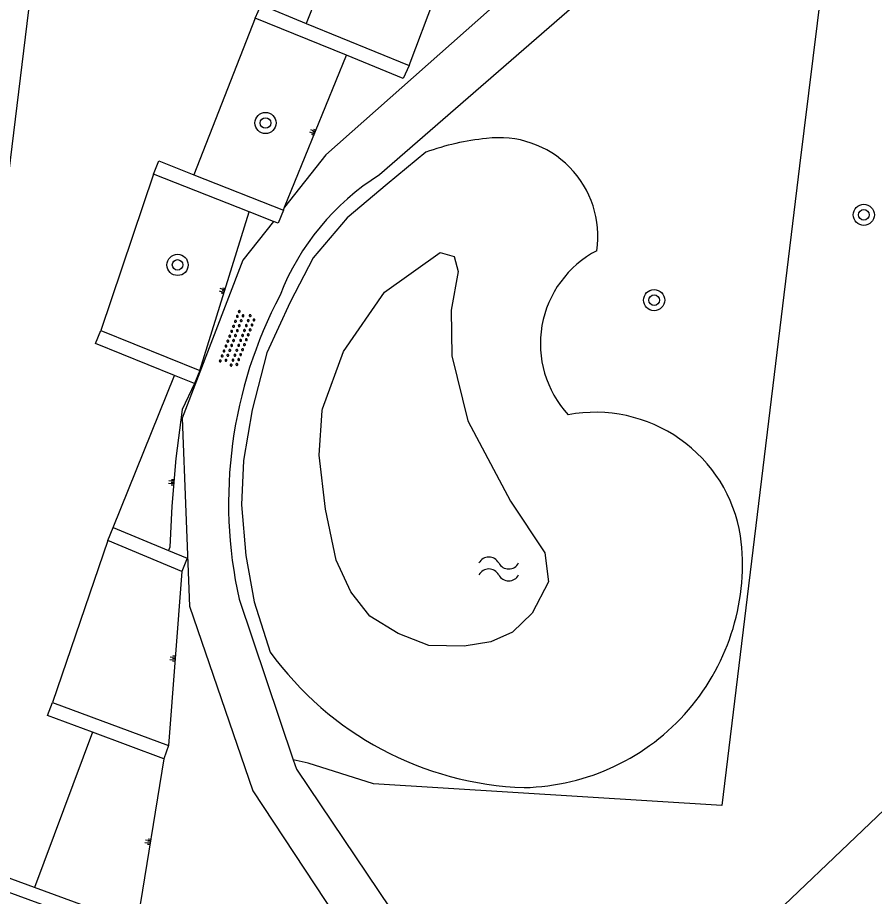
# Model space of a CAD drawing. Extents: x 131000 to 133014, y 396499 to 399001.
# Drawn here: x 132572.6 to 132604.94, y 396935.02 to 396968.19 of the extents above; entities that cross this region are included whole.
import ezdxf

# ---------------------------------------------------------------- set-up
doc = ezdxf.new("R2010")
doc.units = 0
for name, color, linetype in [('gg-afsc-muur', 7, 'Continuous'), ('gg-bbg-hoofdgebouw', 7, 'Continuous'), ('gg-knt-BGT kruinlijn', 7, 'Continuous'), ('gg-knt-bovenkant onderkant talud', 7, 'Continuous'), ('gg-knt-onverhard', 7, 'Continuous'), ('gg-kntw-bovenkant insteek waterloop', 7, 'Continuous'), ('gg-kntw-waterlijn', 7, 'Continuous'), ('gt-grn-groengrens', 7, 'Continuous'), ('gt-symb-boom', 7, 'Continuous'), ('gt-symb-overige verharding', 7, 'Continuous'), ('gt-symb-talud symbool', 7, 'Continuous'), ('gt-symb-watersymbool', 7, 'Continuous')]:
    doc.layers.add(name, color=color, linetype=linetype)

# ---------------------------------------------------------------- blocks, each defined once
blk = doc.blocks.new('gt0-BOOM')
at = {"layer": 'gt-symb-boom'}
for radius in [0.4, 0.2]:
    blk.add_circle((0, 0), radius, dxfattribs=at)
blk = doc.blocks.new('gt0-TALUD_1')
at = {"layer": 'gt-symb-talud symbool'}
for p, q in [((0, -1), (0, 0)), ((-1, -1), (-1, 0)), ((-0.5, -2), (-0.5, 0)), ((0.5, -2), (0.5, 0)), ((1, -1), (1, 0))]:
    blk.add_line(p, q, dxfattribs=at)
blk = doc.blocks.new('gt0-WA')
at = {"layer": 'gt-symb-watersymbool'}
for centre, start, end in [((-0.323, 0.022), 28.0725, 151.9275), ((0.427, 0.422), 208.0725, 331.9275), ((-0.323, -0.428), 28.0725, 151.9275), ((0.427, -0.028), 208.0725, 331.9275)]:
    blk.add_arc(centre, 0.425, start, end, dxfattribs=at)
blk = doc.blocks.new('gt0-OVH')
at = {"layer": 'gt-symb-overige verharding'}
for points in [[(-0.972, 0.298), (-0.967, 0.308), (-0.965, 0.319), (-0.966, 0.33), (-0.971, 0.34), (-0.978, 0.348), (-0.988, 0.353), (-0.999, 0.355), (-1.01, 0.354), (-1.02, 0.349), (-1.028, 0.342), (-1.033, 0.332), (-1.035, 0.321), (-1.034, 0.31), (-1.029, 0.3), (-1.022, 0.292), (-1.012, 0.287), (-1.001, 0.285), (-0.99, 0.286), (-0.98, 0.291)], [(-0.772, 0.298), (-0.767, 0.308), (-0.765, 0.319), (-0.766, 0.33), (-0.771, 0.34), (-0.778, 0.348), (-0.788, 0.353), (-0.799, 0.355), (-0.81, 0.354), (-0.82, 0.349), (-0.828, 0.342), (-0.833, 0.332), (-0.835, 0.321), (-0.834, 0.31), (-0.829, 0.3), (-0.822, 0.292), (-0.812, 0.287), (-0.801, 0.285), (-0.79, 0.286), (-0.78, 0.291)], [(-0.572, 0.298), (-0.567, 0.308), (-0.565, 0.319), (-0.566, 0.33), (-0.571, 0.34), (-0.578, 0.348), (-0.588, 0.353), (-0.599, 0.355), (-0.61, 0.354), (-0.62, 0.349), (-0.628, 0.342), (-0.633, 0.332), (-0.635, 0.321), (-0.634, 0.31), (-0.629, 0.3), (-0.622, 0.292), (-0.612, 0.287), (-0.601, 0.285), (-0.59, 0.286), (-0.58, 0.291)], [(-0.372, 0.298), (-0.367, 0.308), (-0.365, 0.319), (-0.366, 0.33), (-0.371, 0.34), (-0.378, 0.348), (-0.388, 0.353), (-0.399, 0.355), (-0.41, 0.354), (-0.42, 0.349), (-0.428, 0.342), (-0.433, 0.332), (-0.435, 0.321), (-0.434, 0.31), (-0.429, 0.3), (-0.422, 0.292), (-0.412, 0.287), (-0.401, 0.285), (-0.39, 0.286), (-0.38, 0.291)], [(-0.172, 0.298), (-0.167, 0.308), (-0.165, 0.319), (-0.166, 0.33), (-0.171, 0.34), (-0.178, 0.348), (-0.188, 0.353), (-0.199, 0.355), (-0.21, 0.354), (-0.22, 0.349), (-0.228, 0.342), (-0.233, 0.332), (-0.235, 0.321), (-0.234, 0.31), (-0.229, 0.3), (-0.222, 0.292), (-0.212, 0.287), (-0.201, 0.285), (-0.19, 0.286), (-0.18, 0.291)], [(0.028, 0.298), (0.033, 0.308), (0.035, 0.319), (0.034, 0.33), (0.029, 0.34), (0.022, 0.348), (0.012, 0.353), (0.001, 0.355), (-0.01, 0.354), (-0.02, 0.349), (-0.028, 0.342), (-0.033, 0.332), (-0.035, 0.321), (-0.034, 0.31), (-0.029, 0.3), (-0.022, 0.292), (-0.012, 0.287), (-0.001, 0.285), (0.01, 0.286), (0.02, 0.291)], [(0.228, 0.298), (0.233, 0.308), (0.235, 0.319), (0.234, 0.33), (0.229, 0.34), (0.222, 0.348), (0.212, 0.353), (0.201, 0.355), (0.19, 0.354), (0.18, 0.349), (0.172, 0.342), (0.167, 0.332), (0.165, 0.321), (0.166, 0.31), (0.171, 0.3), (0.178, 0.292), (0.188, 0.287), (0.199, 0.285), (0.21, 0.286), (0.22, 0.291)], [(0.428, 0.298), (0.433, 0.308), (0.435, 0.319), (0.434, 0.33), (0.429, 0.34), (0.422, 0.348), (0.412, 0.353), (0.401, 0.355), (0.39, 0.354), (0.38, 0.349), (0.372, 0.342), (0.367, 0.332), (0.365, 0.321), (0.366, 0.31), (0.371, 0.3), (0.378, 0.292), (0.388, 0.287), (0.399, 0.285), (0.41, 0.286), (0.42, 0.291)], [(0.628, 0.298), (0.633, 0.308), (0.635, 0.319), (0.634, 0.33), (0.629, 0.34), (0.622, 0.348), (0.612, 0.353), (0.601, 0.355), (0.59, 0.354), (0.58, 0.349), (0.572, 0.342), (0.567, 0.332), (0.565, 0.321), (0.566, 0.31), (0.571, 0.3), (0.578, 0.292), (0.588, 0.287), (0.599, 0.285), (0.61, 0.286), (0.62, 0.291)], [(0.828, 0.298), (0.833, 0.308), (0.835, 0.319), (0.834, 0.33), (0.829, 0.34), (0.822, 0.348), (0.812, 0.353), (0.801, 0.355), (0.79, 0.354), (0.78, 0.349), (0.772, 0.342), (0.767, 0.332), (0.765, 0.321), (0.766, 0.31), (0.771, 0.3), (0.778, 0.292), (0.788, 0.287), (0.799, 0.285), (0.81, 0.286), (0.82, 0.291)], [(1.028, 0.298), (1.033, 0.308), (1.035, 0.319), (1.034, 0.33), (1.029, 0.34), (1.022, 0.348), (1.012, 0.353), (1.001, 0.355), (0.99, 0.354), (0.98, 0.349), (0.972, 0.342), (0.967, 0.332), (0.965, 0.321), (0.966, 0.31), (0.971, 0.3), (0.978, 0.292), (0.988, 0.287), (0.999, 0.285), (1.01, 0.286), (1.02, 0.291)], [(-0.872, 0.106), (-0.867, 0.116), (-0.865, 0.126), (-0.866, 0.137), (-0.871, 0.147), (-0.878, 0.156), (-0.888, 0.161), (-0.899, 0.163), (-0.91, 0.162), (-0.92, 0.157), (-0.928, 0.15), (-0.933, 0.14), (-0.935, 0.129), (-0.934, 0.118), (-0.929, 0.108), (-0.922, 0.1), (-0.912, 0.095), (-0.901, 0.092), (-0.89, 0.094), (-0.88, 0.098)], [(-0.672, 0.106), (-0.667, 0.116), (-0.665, 0.126), (-0.666, 0.137), (-0.671, 0.147), (-0.678, 0.156), (-0.688, 0.161), (-0.699, 0.163), (-0.71, 0.162), (-0.72, 0.157), (-0.728, 0.15), (-0.733, 0.14), (-0.735, 0.129), (-0.734, 0.118), (-0.729, 0.108), (-0.722, 0.1), (-0.712, 0.095), (-0.701, 0.092), (-0.69, 0.094), (-0.68, 0.098)], [(-0.472, 0.106), (-0.467, 0.116), (-0.465, 0.126), (-0.466, 0.137), (-0.471, 0.147), (-0.478, 0.156), (-0.488, 0.161), (-0.499, 0.163), (-0.51, 0.162), (-0.52, 0.157), (-0.528, 0.15), (-0.533, 0.14), (-0.535, 0.129), (-0.534, 0.118), (-0.529, 0.108), (-0.522, 0.1), (-0.512, 0.095), (-0.501, 0.092), (-0.49, 0.094), (-0.48, 0.098)], [(-0.272, 0.106), (-0.267, 0.116), (-0.265, 0.126), (-0.266, 0.137), (-0.271, 0.147), (-0.278, 0.156), (-0.288, 0.161), (-0.299, 0.163), (-0.31, 0.162), (-0.32, 0.157), (-0.328, 0.15), (-0.333, 0.14), (-0.335, 0.129), (-0.334, 0.118), (-0.329, 0.108), (-0.322, 0.1), (-0.312, 0.095), (-0.301, 0.092), (-0.29, 0.094), (-0.28, 0.098)], [(-0.072, 0.106), (-0.067, 0.116), (-0.065, 0.126), (-0.066, 0.137), (-0.071, 0.147), (-0.078, 0.156), (-0.088, 0.161), (-0.099, 0.163), (-0.11, 0.162), (-0.12, 0.157), (-0.128, 0.15), (-0.133, 0.14), (-0.135, 0.129), (-0.134, 0.118), (-0.129, 0.108), (-0.122, 0.1), (-0.112, 0.095), (-0.101, 0.092), (-0.09, 0.094), (-0.08, 0.098)], [(0.128, 0.106), (0.133, 0.116), (0.135, 0.126), (0.134, 0.137), (0.129, 0.147), (0.122, 0.156), (0.112, 0.161), (0.101, 0.163), (0.09, 0.162), (0.08, 0.157), (0.072, 0.15), (0.067, 0.14), (0.065, 0.129), (0.066, 0.118), (0.071, 0.108), (0.078, 0.1), (0.088, 0.095), (0.099, 0.092), (0.11, 0.094), (0.12, 0.098)], [(0.328, 0.106), (0.333, 0.116), (0.335, 0.126), (0.334, 0.137), (0.329, 0.147), (0.322, 0.156), (0.312, 0.161), (0.301, 0.163), (0.29, 0.162), (0.28, 0.157), (0.272, 0.15), (0.267, 0.14), (0.265, 0.129), (0.266, 0.118), (0.271, 0.108), (0.278, 0.1), (0.288, 0.095), (0.299, 0.092), (0.31, 0.094), (0.32, 0.098)], [(0.528, 0.106), (0.533, 0.116), (0.535, 0.126), (0.534, 0.137), (0.529, 0.147), (0.522, 0.156), (0.512, 0.161), (0.501, 0.163), (0.49, 0.162), (0.48, 0.157), (0.472, 0.15), (0.467, 0.14), (0.465, 0.129), (0.466, 0.118), (0.471, 0.108), (0.478, 0.1), (0.488, 0.095), (0.499, 0.092), (0.51, 0.094), (0.52, 0.098)], [(0.728, 0.106), (0.733, 0.116), (0.735, 0.126), (0.734, 0.137), (0.729, 0.147), (0.722, 0.156), (0.712, 0.161), (0.701, 0.163), (0.69, 0.162), (0.68, 0.157), (0.672, 0.15), (0.667, 0.14), (0.665, 0.129), (0.666, 0.118), (0.671, 0.108), (0.678, 0.1), (0.688, 0.095), (0.699, 0.092), (0.71, 0.094), (0.72, 0.098)], [(0.928, 0.106), (0.933, 0.116), (0.935, 0.126), (0.934, 0.137), (0.929, 0.147), (0.922, 0.156), (0.912, 0.161), (0.901, 0.163), (0.89, 0.162), (0.88, 0.157), (0.872, 0.15), (0.867, 0.14), (0.865, 0.129), (0.866, 0.118), (0.871, 0.108), (0.878, 0.1), (0.888, 0.095), (0.899, 0.092), (0.91, 0.094), (0.92, 0.098)], [(-0.972, -0.142), (-0.967, -0.132), (-0.965, -0.121), (-0.966, -0.11), (-0.971, -0.1), (-0.978, -0.092), (-0.988, -0.087), (-0.999, -0.085), (-1.01, -0.086), (-1.02, -0.091), (-1.028, -0.098), (-1.033, -0.108), (-1.035, -0.119), (-1.034, -0.13), (-1.029, -0.14), (-1.022, -0.148), (-1.012, -0.153), (-1.001, -0.155), (-0.99, -0.154), (-0.98, -0.149)], [(-0.872, -0.334), (-0.867, -0.324), (-0.865, -0.314), (-0.866, -0.303), (-0.871, -0.293), (-0.878, -0.284), (-0.888, -0.279), (-0.899, -0.277), (-0.91, -0.278), (-0.92, -0.283), (-0.928, -0.29), (-0.933, -0.3), (-0.935, -0.311), (-0.934, -0.322), (-0.929, -0.332), (-0.922, -0.34), (-0.912, -0.345), (-0.901, -0.348), (-0.89, -0.346), (-0.88, -0.342)], [(-0.772, -0.142), (-0.767, -0.132), (-0.765, -0.121), (-0.766, -0.11), (-0.771, -0.1), (-0.778, -0.092), (-0.788, -0.087), (-0.799, -0.085), (-0.81, -0.086), (-0.82, -0.091), (-0.828, -0.098), (-0.833, -0.108), (-0.835, -0.119), (-0.834, -0.13), (-0.829, -0.14), (-0.822, -0.148), (-0.812, -0.153), (-0.801, -0.155), (-0.79, -0.154), (-0.78, -0.149)], [(-0.672, -0.334), (-0.667, -0.324), (-0.665, -0.314), (-0.666, -0.303), (-0.671, -0.293), (-0.678, -0.284), (-0.688, -0.279), (-0.699, -0.277), (-0.71, -0.278), (-0.72, -0.283), (-0.728, -0.29), (-0.733, -0.3), (-0.735, -0.311), (-0.734, -0.322), (-0.729, -0.332), (-0.722, -0.34), (-0.712, -0.345), (-0.701, -0.348), (-0.69, -0.346), (-0.68, -0.342)], [(-0.572, -0.142), (-0.567, -0.132), (-0.565, -0.121), (-0.566, -0.11), (-0.571, -0.1), (-0.578, -0.092), (-0.588, -0.087), (-0.599, -0.085), (-0.61, -0.086), (-0.62, -0.091), (-0.628, -0.098), (-0.633, -0.108), (-0.635, -0.119), (-0.634, -0.13), (-0.629, -0.14), (-0.622, -0.148), (-0.612, -0.153), (-0.601, -0.155), (-0.59, -0.154), (-0.58, -0.149)], [(-0.472, -0.334), (-0.467, -0.324), (-0.465, -0.314), (-0.466, -0.303), (-0.471, -0.293), (-0.478, -0.284), (-0.488, -0.279), (-0.499, -0.277), (-0.51, -0.278), (-0.52, -0.283), (-0.528, -0.29), (-0.533, -0.3), (-0.535, -0.311), (-0.534, -0.322), (-0.529, -0.332), (-0.522, -0.34), (-0.512, -0.345), (-0.501, -0.348), (-0.49, -0.346), (-0.48, -0.342)], [(-0.372, -0.142), (-0.367, -0.132), (-0.365, -0.121), (-0.366, -0.11), (-0.371, -0.1), (-0.378, -0.092), (-0.388, -0.087), (-0.399, -0.085), (-0.41, -0.086), (-0.42, -0.091), (-0.428, -0.098), (-0.433, -0.108), (-0.435, -0.119), (-0.434, -0.13), (-0.429, -0.14), (-0.422, -0.148), (-0.412, -0.153), (-0.401, -0.155), (-0.39, -0.154), (-0.38, -0.149)], [(-0.272, -0.334), (-0.267, -0.324), (-0.265, -0.314), (-0.266, -0.303), (-0.271, -0.293), (-0.278, -0.284), (-0.288, -0.279), (-0.299, -0.277), (-0.31, -0.278), (-0.32, -0.283), (-0.328, -0.29), (-0.333, -0.3), (-0.335, -0.311), (-0.334, -0.322), (-0.329, -0.332), (-0.322, -0.34), (-0.312, -0.345), (-0.301, -0.348), (-0.29, -0.346), (-0.28, -0.342)], [(-0.172, -0.142), (-0.167, -0.132), (-0.165, -0.121), (-0.166, -0.11), (-0.171, -0.1), (-0.178, -0.092), (-0.188, -0.087), (-0.199, -0.085), (-0.21, -0.086), (-0.22, -0.091), (-0.228, -0.098), (-0.233, -0.108), (-0.235, -0.119), (-0.234, -0.13), (-0.229, -0.14), (-0.222, -0.148), (-0.212, -0.153), (-0.201, -0.155), (-0.19, -0.154), (-0.18, -0.149)], [(-0.072, -0.334), (-0.067, -0.324), (-0.065, -0.314), (-0.066, -0.303), (-0.071, -0.293), (-0.078, -0.284), (-0.088, -0.279), (-0.099, -0.277), (-0.11, -0.278), (-0.12, -0.283), (-0.128, -0.29), (-0.133, -0.3), (-0.135, -0.311), (-0.134, -0.322), (-0.129, -0.332), (-0.122, -0.34), (-0.112, -0.345), (-0.101, -0.348), (-0.09, -0.346), (-0.08, -0.342)], [(0.028, -0.142), (0.033, -0.132), (0.035, -0.121), (0.034, -0.11), (0.029, -0.1), (0.022, -0.092), (0.012, -0.087), (0.001, -0.085), (-0.01, -0.086), (-0.02, -0.091), (-0.028, -0.098), (-0.033, -0.108), (-0.035, -0.119), (-0.034, -0.13), (-0.029, -0.14), (-0.022, -0.148), (-0.012, -0.153), (-0.001, -0.155), (0.01, -0.154), (0.02, -0.149)], [(0.128, -0.334), (0.133, -0.324), (0.135, -0.314), (0.134, -0.303), (0.129, -0.293), (0.122, -0.284), (0.112, -0.279), (0.101, -0.277), (0.09, -0.278), (0.08, -0.283), (0.072, -0.29), (0.067, -0.3), (0.065, -0.311), (0.066, -0.322), (0.071, -0.332), (0.078, -0.34), (0.088, -0.345), (0.099, -0.348), (0.11, -0.346), (0.12, -0.342)], [(0.228, -0.142), (0.233, -0.132), (0.235, -0.121), (0.234, -0.11), (0.229, -0.1), (0.222, -0.092), (0.212, -0.087), (0.201, -0.085), (0.19, -0.086), (0.18, -0.091), (0.172, -0.098), (0.167, -0.108), (0.165, -0.119), (0.166, -0.13), (0.171, -0.14), (0.178, -0.148), (0.188, -0.153), (0.199, -0.155), (0.21, -0.154), (0.22, -0.149)], [(0.328, -0.334), (0.333, -0.324), (0.335, -0.314), (0.334, -0.303), (0.329, -0.293), (0.322, -0.284), (0.312, -0.279), (0.301, -0.277), (0.29, -0.278), (0.28, -0.283), (0.272, -0.29), (0.267, -0.3), (0.265, -0.311), (0.266, -0.322), (0.271, -0.332), (0.278, -0.34), (0.288, -0.345), (0.299, -0.348), (0.31, -0.346), (0.32, -0.342)], [(0.428, -0.142), (0.433, -0.132), (0.435, -0.121), (0.434, -0.11), (0.429, -0.1), (0.422, -0.092), (0.412, -0.087), (0.401, -0.085), (0.39, -0.086), (0.38, -0.091), (0.372, -0.098), (0.367, -0.108), (0.365, -0.119), (0.366, -0.13), (0.371, -0.14), (0.378, -0.148), (0.388, -0.153), (0.399, -0.155), (0.41, -0.154), (0.42, -0.149)], [(0.528, -0.334), (0.533, -0.324), (0.535, -0.314), (0.534, -0.303), (0.529, -0.293), (0.522, -0.284), (0.512, -0.279), (0.501, -0.277), (0.49, -0.278), (0.48, -0.283), (0.472, -0.29), (0.467, -0.3), (0.465, -0.311), (0.466, -0.322), (0.471, -0.332), (0.478, -0.34), (0.488, -0.345), (0.499, -0.348), (0.51, -0.346), (0.52, -0.342)], [(0.628, -0.142), (0.633, -0.132), (0.635, -0.121), (0.634, -0.11), (0.629, -0.1), (0.622, -0.092), (0.612, -0.087), (0.601, -0.085), (0.59, -0.086), (0.58, -0.091), (0.572, -0.098), (0.567, -0.108), (0.565, -0.119), (0.566, -0.13), (0.571, -0.14), (0.578, -0.148), (0.588, -0.153), (0.599, -0.155), (0.61, -0.154), (0.62, -0.149)], [(0.728, -0.334), (0.733, -0.324), (0.735, -0.314), (0.734, -0.303), (0.729, -0.293), (0.722, -0.284), (0.712, -0.279), (0.701, -0.277), (0.69, -0.278), (0.68, -0.283), (0.672, -0.29), (0.667, -0.3), (0.665, -0.311), (0.666, -0.322), (0.671, -0.332), (0.678, -0.34), (0.688, -0.345), (0.699, -0.348), (0.71, -0.346), (0.72, -0.342)], [(0.828, -0.142), (0.833, -0.132), (0.835, -0.121), (0.834, -0.11), (0.829, -0.1), (0.822, -0.092), (0.812, -0.087), (0.801, -0.085), (0.79, -0.086), (0.78, -0.091), (0.772, -0.098), (0.767, -0.108), (0.765, -0.119), (0.766, -0.13), (0.771, -0.14), (0.778, -0.148), (0.788, -0.153), (0.799, -0.155), (0.81, -0.154), (0.82, -0.149)], [(0.928, -0.334), (0.933, -0.324), (0.935, -0.314), (0.934, -0.303), (0.929, -0.293), (0.922, -0.284), (0.912, -0.279), (0.901, -0.277), (0.89, -0.278), (0.88, -0.283), (0.872, -0.29), (0.867, -0.3), (0.865, -0.311), (0.866, -0.322), (0.871, -0.332), (0.878, -0.34), (0.888, -0.345), (0.899, -0.348), (0.91, -0.346), (0.92, -0.342)], [(1.028, -0.142), (1.033, -0.132), (1.035, -0.121), (1.034, -0.11), (1.029, -0.1), (1.022, -0.092), (1.012, -0.087), (1.001, -0.085), (0.99, -0.086), (0.98, -0.091), (0.972, -0.098), (0.967, -0.108), (0.965, -0.119), (0.966, -0.13), (0.971, -0.14), (0.978, -0.148), (0.988, -0.153), (0.999, -0.155), (1.01, -0.154), (1.02, -0.149)]]:
    blk.add_lwpolyline(points, close=True, dxfattribs=at)

msp = doc.modelspace()

# ---------------------------------------------------------------- linework, layer by layer
at = {"layer": 'gg-afsc-muur'}
for p, q in [((132585.008, 396966.772), (132581.567, 396968.169)), ((132583.485, 396967.977), (132587.384, 396966.386)), ((132581.342, 396960.864), (132577.73, 396962.283)), ((132579.246, 396962.263), (132582.637, 396960.93)), ((132582.261, 396960.503), (132581.342, 396960.864)), ((132575.734, 396956.378), (132579.481, 396954.879)), ((132579.276, 396954.378), (132578.52, 396954.683)), ((132579.481, 396954.879), (132579.276, 396954.378)), ((132576, 396948.451), (132576.21, 396948.953)), ((132576.21, 396948.953), (132578.294, 396948.083)), ((132578.796, 396947.29), (132576, 396948.451)), ((132573.919, 396942.337), (132578.299, 396940.718)), ((132578.119, 396940.215), (132575.423, 396941.218)), ((132578.299, 396940.718), (132578.119, 396940.215)), ((132577.1, 396933.946), (132573.234, 396935.365))]:
    msp.add_line(p, q, dxfattribs=at)
for points in [[(132581.567, 396968.169), (132581.788, 396968.67), (132583.485, 396967.977)], [(132587.384, 396966.386), (132587.157, 396965.901), (132585.008, 396966.772)], [(132577.73, 396962.283), (132577.924, 396962.782), (132579.246, 396962.263)], [(132582.637, 396960.93), (132582.439, 396960.433), (132582.261, 396960.503)], [(132578.52, 396954.683), (132575.533, 396955.888), (132575.734, 396956.378)], [(132578.294, 396948.083), (132578.999, 396947.788), (132578.796, 396947.29)], [(132573.234, 396935.365), (132554.201, 396942.352), (132554.03, 396941.853)], [(132575.423, 396941.218), (132573.725, 396941.85), (132573.919, 396942.337)], [(132556.786, 396940.845), (132576.929, 396933.477), (132577.1, 396933.946)]]:
    msp.add_lwpolyline(points, dxfattribs=at)
at = {"layer": 'gg-bbg-hoofdgebouw'}
msp.add_lwpolyline([(132540.342, 396970.589), (132540.314, 396969.05), (132532.684, 396969.168), (132532.283, 396946.779), (132557.395, 396946.344), (132557.458, 396950.106), (132562.039, 396950.063), (132561.328, 396944.275), (132569.929, 396943.215), (132575.66, 396990.16), (132554.909, 396992.675), (132554.437, 396988.826), (132549.327, 396989.452), (132549.455, 396996.432), (132552.432, 396996.377), (132552.769, 397018.58), (132541.164, 397018.759), (132540.8, 396996.808), (132540.404, 396974.05)], dxfattribs=at)
at = {"layer": 'gg-knt-BGT kruinlijn'}
for p, q in [((132587.384, 396966.386), (132589.605, 396972.294)), ((132582.679, 396961.034), (132585.008, 396966.772)), ((132579.481, 396954.879), (132581.342, 396960.864)), ((132578.796, 396947.29), (132578.299, 396940.718)), ((132578.119, 396940.215), (132577.1, 396933.946))]:
    msp.add_line(p, q, dxfattribs=at)
msp.add_lwpolyline([(132579.276, 396954.378), (132578.808, 396953.397), (132578.571, 396951.557), (132578.424, 396949.755), (132578.345, 396948.207), (132578.294, 396948.083)], dxfattribs=at)
at = {"layer": 'gg-knt-bovenkant onderkant talud'}
for p, q in [((132584.108, 396969.504), (132583.485, 396967.977)), ((132581.567, 396968.169), (132579.246, 396962.263)), ((132577.73, 396962.283), (132575.734, 396956.378)), ((132582.637, 396960.93), (132582.679, 396961.034)), ((132576.21, 396948.953), (132578.52, 396954.683)), ((132576, 396948.451), (132573.919, 396942.337)), ((132575.423, 396941.218), (132573.234, 396935.365))]:
    msp.add_line(p, q, dxfattribs=at)
at = {"layer": 'gg-knt-onverhard'}
msp.add_line((132580.96, 396946.243), (132582.999, 396940.184), dxfattribs=at)
for points in [[(132603.341, 396978.648), (132592.845, 396970.648), (132584.237, 396963.012), (132582.679, 396961.034)], [(132592.526, 396928.515), (132599.372, 396932.631), (132606.124, 396939.076), (132611.712, 396946.343), (132614.165, 396953.371), (132614.178, 396958.963), (132612.366, 396963.424), (132604.662, 396976.761)], [(132603.784, 396976.122), (132594.104, 396969.078), (132586.258, 396962.254)], [(132582.261, 396960.503), (132581.106, 396959.036), (132578.812, 396953.069), (132579.09, 396945.976), (132581.474, 396939.003), (132585.383, 396933.093), (132590.258, 396927.77)], [(132582.999, 396940.184), (132583.12, 396939.826), (132586.677, 396934.556), (132592.526, 396928.515)]]:
    msp.add_lwpolyline(points, dxfattribs=at)
for centre, radius, start, end in [((132591.215, 396954.332), 9.345, 122.0366, 158.7782), ((132597.355, 396949.876), 16.793, 152.1742, 192.4952)]:
    msp.add_arc(centre, radius, start, end, dxfattribs=at)
at = {"layer": 'gg-kntw-bovenkant insteek waterloop'}
msp.add_lwpolyline([(132588.013, 396963.111), (132586.548, 396961.912), (132585.034, 396960.638), (132583.76, 396959.124), (132582.884, 396957.451), (132582.007, 396955.539), (132581.45, 396953.389), (132581.131, 396951.477), (132581.051, 396949.804), (132581.211, 396947.892), (132581.529, 396946.139), (132582.136, 396944.244)], dxfattribs=at)
for centre, radius, start, end in [((132591.215, 396954.328), 9.349, 95.6458, 110.0278), ((132590.776, 396959.931), 3.731, 351.7535, 97.4015), ((132596.288, 396955.885), 3.955, 117.398, 222.7549), ((132594.407, 396947.738), 5.557, 9.2592, 100.6104), ((132591.536, 396947.554), 8.425, 271.2855, 7.3502), ((132592.154, 396951.484), 12.361, 215.8559, 268.0097)]:
    msp.add_arc(centre, radius, start, end, dxfattribs=at)
at = {"layer": 'gg-kntw-waterlijn'}
msp.add_lwpolyline([(132584.099, 396953.365), (132584.108, 396953.432), (132584.902, 396955.588), (132586.444, 396957.834), (132588.554, 396959.331), (132589.076, 396959.172), (132589.235, 396958.605), (132588.963, 396957.153), (132588.985, 396955.429), (132589.598, 396952.979), (132591.209, 396949.939), (132592.502, 396947.987), (132592.638, 396946.898), (132592.026, 396945.719), (132591.277, 396944.993), (132590.46, 396944.63), (132589.462, 396944.471), (132588.123, 396944.494), (132586.966, 396944.947), (132585.9, 396945.605), (132585.174, 396946.513), (132584.629, 396947.715), (132584.221, 396949.644), (132583.981, 396951.674), (132584.099, 396953.365)], dxfattribs=at)
at = {"layer": 'gt-grn-groengrens'}
msp.add_lwpolyline([(132603.784, 396976.122), (132602.111, 396962.595), (132599.186, 396938.454), (132586.039, 396939.271), (132583.572, 396940.05), (132582.999, 396940.184)], dxfattribs=at)

# ---------------------------------------------------------------- block references
at = {"layer": 'gt-symb-boom'}
for p in [(132581.956, 396964.216), (132604.543, 396960.749), (132578.636, 396958.859), (132596.627, 396957.529)]:
    msp.add_blockref('gt0-BOOM', p, dxfattribs=at)
at = {"layer": 'gt-symb-overige verharding', "rotation": 68.9542591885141}
msp.add_blockref('gt0-OVH', (132580.905, 396956.053), dxfattribs=at)
at = {"layer": 'gt-symb-talud symbool'}
for p, xscale, yscale, rotation in [((132583.822, 396963.851), 0.10046392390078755, 0.10046392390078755, -112.22503044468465), ((132580.411, 396957.871), 0.09962429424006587, 0.09962429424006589, -107.5255683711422), ((132578.497, 396950.656), 0.10024470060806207, 0.10024470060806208, -94.00417294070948), ((132578.547, 396944.004), 0.1003194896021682, 0.10031948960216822, -94.57392126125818), ((132577.61, 396937.08), 0.10028459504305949, 0.10028459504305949, -99.18054195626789)]:
    msp.add_blockref('gt0-TALUD_1', p, dxfattribs=dict(at, xscale=xscale, yscale=yscale, rotation=rotation))
at = {"layer": 'gt-symb-watersymbool'}
msp.add_blockref('gt0-WA', (132590.711, 396947.386), dxfattribs=at)

doc.saveas('drawing.dxf')
